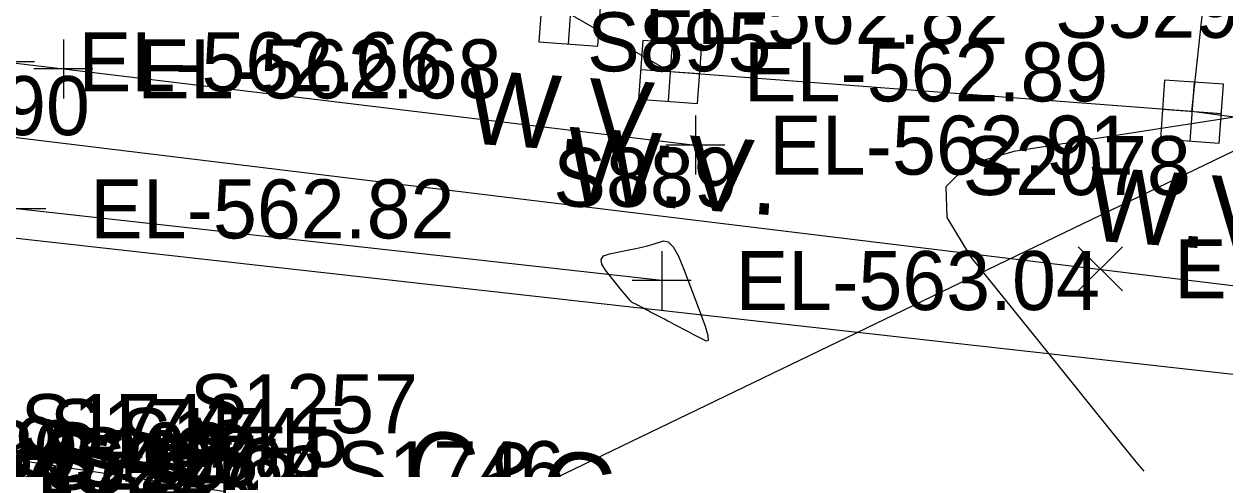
# Model space of a CAD drawing. Extents: x 1724534 to 1727318, y 657156 to 660047.
# Drawn here: x 1725174.7 to 1725256.1, y 658632.2 to 658662.3 of the extents above; entities that cross this region are included whole.
import ezdxf

# ---------------------------------------------------------------- set-up
doc = ezdxf.new("R2010")
doc.units = 0
for name, color, linetype in [('SURVEY - CENTERLINE - Preliminary', 7, 'Continuous'), ('SURVEY - CONTOURS - Intermediate with optional Text', 7, 'Continuous'), ('SURVEY - DRAINAGE - Storm Sewer', 7, 'Continuous'), ('SURVEY - DTM - Breaklines - Points - Elevations', 7, 'Continuous'), ('SURVEY - DTM - Breaklines - Points - Numbers', 7, 'Continuous'), ('SURVEY - TRAFFIC CONTROL - Pavement Marking - Points - Elevations', 7, 'Continuous'), ('SURVEY - TRAFFIC CONTROL - Pavement Marking - Points - Locators', 7, 'Continuous'), ('SURVEY - TRAFFIC CONTROL - Pavement Marking - Points - Numbers', 7, 'Continuous'), ('SURVEY - TRAFFIC CONTROL - Pavement Marking with Text', 7, 'Continuous'), ('SURVEY - TRANSPORTATION - Features - Points - Elevations', 7, 'Continuous'), ('SURVEY - TRANSPORTATION - Features - Points - Numbers', 7, 'Continuous'), ('SURVEY - TRANSPORTATION - Features Text', 7, 'Continuous'), ('SURVEY - TRANSPORTATION - Roads', 7, 'Continuous'), ('SURVEY - TRANSPORTATION - Roads - Points - Numbers', 7, 'Continuous'), ('SURVEY - UTILITIES - Low Wire Crossings', 7, 'Continuous'), ('SURVEY - UTILITIES - Low Wire Crossings - Points - Elevations', 7, 'Continuous'), ('SURVEY - UTILITIES - Low Wire Crossings - Points - Numbers', 7, 'Continuous'), ('SURVEY - UTILITIES - Overhead Wire Crossings', 7, 'Continuous'), ('SURVEY - UTILITIES - Water - Points - Elevations', 7, 'Continuous'), ('SURVEY - UTILITIES - Water - Points - Locators', 7, 'Continuous'), ('SURVEY - UTILITIES - Water - Points - Numbers', 7, 'Continuous'), ('SURVEY - UTILITIES - Water with Text', 7, 'Continuous')]:
    doc.layers.add(name, color=color, linetype=linetype)

msp = doc.modelspace()

# ---------------------------------------------------------------- linework, layer by layer
at = {"layer": 'SURVEY - CENTERLINE - Preliminary'}
msp.add_line((1725165.112, 658655.739), (1725772.853, 658581.708), dxfattribs=at)
msp.add_line((1725165.112, 658655.739), (1725772.853, 658581.708), dxfattribs=at)
at = {"layer": 'SURVEY - CONTOURS - Intermediate with optional Text'}
for points in [[(1725257.895, 658656.17), (1725255.469, 658655.791), (1725252.089, 658655.263), (1725241.801, 658653.661), (1725238.726, 658652.764), (1725237.215, 658651.272), (1725237.269, 658649.186), (1725238.888, 658646.506), (1725245.29, 658638.568), (1725247.424, 658635.925), (1725249.023, 658633.951), (1725250.088, 658632.645), (1725250.618, 658632.008)], [(1725215.725, 658646.999), (1725216.195, 658647.098), (1725216.615, 658647.194), (1725216.984, 658647.287), (1725217.302, 658647.377), (1725218.082, 658647.614), (1725218.389, 658647.557), (1725218.724, 658647.208), (1725219.088, 658646.567), (1725219.48, 658645.634), (1725220.563, 658642.756), (1725220.894, 658641.825), (1725221.074, 658641.189), (1725221.103, 658640.849), (1725220.981, 658640.805), (1725220.455, 658641.081), (1725220.264, 658641.182), (1725220.083, 658641.277), (1725219.914, 658641.365), (1725219.756, 658641.448), (1725219.351, 658641.661), (1725219.202, 658641.739), (1725219.062, 658641.813), (1725218.929, 658641.883), (1725218.804, 658641.948), (1725218.482, 658642.117), (1725218.364, 658642.179), (1725218.251, 658642.239), (1725218.144, 658642.295), (1725218.043, 658642.348), (1725217.781, 658642.486), (1725217.684, 658642.536), (1725217.592, 658642.585), (1725217.504, 658642.631), (1725217.421, 658642.675), (1725217.203, 658642.789), (1725217.123, 658642.831), (1725217.046, 658642.871), (1725216.972, 658642.91), (1725216.902, 658642.947), (1725216.718, 658643.044), (1725216.651, 658643.079), (1725216.586, 658643.113), (1725216.523, 658643.146), (1725216.463, 658643.178), (1725216.306, 658643.26), (1725216.248, 658643.29), (1725216.192, 658643.32), (1725216.139, 658643.348), (1725216.087, 658643.375), (1725215.951, 658643.446), (1725215.861, 658643.526), (1725215.692, 658643.714), (1725215.445, 658644.008), (1725215.119, 658644.409), (1725214.144, 658645.622), (1725213.886, 658646.032), (1725213.844, 658646.354), (1725214.016, 658646.587), (1725214.404, 658646.732), (1725215.725, 658646.999)]]:
    msp.add_lwpolyline(points, dxfattribs=at)
at = {"layer": 'SURVEY - DRAINAGE - Storm Sewer'}
msp.add_lwpolyline([(1725899.594, 658555.371), (1725464.565, 658615.304), (1725129.381, 658652.795)], dxfattribs=at)
at = {"layer": 'SURVEY - TRAFFIC CONTROL - Pavement Marking - Points - Locators'}
for p, q in [((1725177.413, 658661.269), (1725177.413, 658657.269)), ((1725175.442, 658659.747), (1725171.442, 658659.747)), ((1725179.413, 658659.269), (1725175.413, 658659.269)), ((1725220.232, 658656.102), (1725220.232, 658652.102)), ((1725222.232, 658654.102), (1725218.232, 658654.102)), ((1725176.222, 658649.779), (1725172.222, 658649.779)), ((1725217.956, 658646.924), (1725217.956, 658642.924)), ((1725219.956, 658644.924), (1725215.956, 658644.924))]:
    msp.add_line(p, q, dxfattribs=at)
at = {"layer": 'SURVEY - TRAFFIC CONTROL - Pavement Marking with Text'}
for points in [[(1725139.67, 658663.691), (1725173.442, 658659.747), (1725177.413, 658659.269), (1725220.232, 658654.102)], [(1725217.956, 658644.924), (1725174.222, 658649.779), (1725138.302, 658653.904)]]:
    msp.add_lwpolyline(points, dxfattribs=at)
at = {"layer": 'SURVEY - TRANSPORTATION - Roads'}
msp.add_lwpolyline([(1725141.865, 658637.665), (1725195.259, 658629.577), (1725266.454, 658618.825), (1725280.298, 658616.735), (1725282.277, 658616.45), (1725304.066, 658613.404), (1725306.05, 658613.154), (1725331.867, 658610.059), (1725333.852, 658609.816), (1725355.673, 658607.015), (1725389.419, 658602.863), (1725393.39, 658602.389), (1725395.376, 658602.145), (1725397.115, 658601.908), (1725399.346, 658601.658), (1725421.182, 658598.991), (1725423.165, 658598.737), (1725435.064, 658597.189), (1725446.969, 658595.689), (1725460.854, 658593.916), (1725508.47, 658587.877)], dxfattribs=at)
at = {"layer": 'SURVEY - UTILITIES - Low Wire Crossings'}
for p, q in [((1725246.17, 658647.217), (1725249.17, 658644.217)), ((1725249.17, 658647.217), (1725246.17, 658644.217)), ((1725247.67, 658645.717), (1725247.67, 658645.717))]:
    msp.add_line(p, q, dxfattribs=at)
at = {"layer": 'SURVEY - UTILITIES - Overhead Wire Crossings'}
msp.add_line((1725186.152, 658619.681), (1725320.87, 658684.66), dxfattribs=at)
at = {"layer": 'SURVEY - UTILITIES - Water - Points - Locators'}
for p, q in [((1725211.904, 658664.951), (1725211.62, 658660.961)), ((1725218.668, 658661.061), (1725218.384, 658657.071)), ((1725220.521, 658658.924), (1725216.531, 658659.208)), ((1725254.025, 658658.37), (1725253.741, 658654.38)), ((1725255.878, 658656.233), (1725251.888, 658656.517))]:
    msp.add_line(p, q, dxfattribs=at)
at = {"layer": 'SURVEY - UTILITIES - Water with Text'}
for p, q in [((1725253.883, 658656.375), (1725256.369, 658679.664)), ((1725218.526, 658659.066), (1725218.526, 658659.066)), ((1725253.883, 658656.375), (1725253.883, 658656.375))]:
    msp.add_line(p, q, dxfattribs=at)
for points in [[(1725218.526, 658659.066), (1725211.762, 658662.956), (1725214.536, 658685.506)], [(1725209.909, 658665.093), (1725209.625, 658661.103), (1725213.615, 658660.819), (1725213.899, 658664.809), (1725209.909, 658665.093)], [(1725216.673, 658661.203), (1725216.389, 658657.213), (1725220.379, 658656.929), (1725220.663, 658660.919), (1725216.673, 658661.203)], [(1725380.522, 658660.104), (1725373.294, 658640.406), (1725253.883, 658656.375), (1725218.526, 658659.066)], [(1725252.03, 658658.512), (1725251.746, 658654.522), (1725255.736, 658654.238), (1725256.02, 658658.228), (1725252.03, 658658.512)]]:
    msp.add_lwpolyline(points, dxfattribs=at)

# ---------------------------------------------------------------- texts
at = {"layer": 'SURVEY - DTM - Breaklines - Points - Elevations'}
for s, p in [('EL-562.35', (1725152.063, 658629.188)), ('EL-562.30', (1725153.318, 658628.947))]:
    msp.add_text(s, height=4, dxfattribs=at).set_placement(p)
at = {"layer": 'SURVEY - DTM - Breaklines - Points - Numbers'}
for s, p in [('S226', (1725175.983, 658630.739)), ('S227', (1725178.065, 658630.407)), ('S228', (1725182.703, 658629.71))]:
    msp.add_text(s, height=4, dxfattribs=at).set_placement(p)
at = {"layer": 'SURVEY - TRAFFIC CONTROL - Pavement Marking - Points - Elevations'}
for s, p in [('EL-562.66', (1725178.442, 658657.747)), ('EL-562.68', (1725182.413, 658657.269)), ('EL-562.91', (1725225.232, 658652.102)), ('EL-562.82', (1725179.222, 658647.779)), ('EL-563.04', (1725222.956, 658642.924))]:
    msp.add_text(s, height=4, dxfattribs=at).set_placement(p)
at = {"layer": 'SURVEY - TRAFFIC CONTROL - Pavement Marking - Points - Numbers'}
for s, p in [('S895', (1725212.896, 658659.102)), ('S890', (1725166.713, 658654.779)), ('S889', (1725210.604, 658649.924))]:
    msp.add_text(s, height=4, dxfattribs=at).set_placement(p)
at = {"layer": 'SURVEY - TRANSPORTATION - Features - Points - Elevations'}
for s, p in [('EL-562.29', (1725152.428, 658631.672)), ('EL-562.30', (1725153.683, 658631.431)), ('EL-562.13', (1725152.144, 658629.743)), ('EL-562.14', (1725153.399, 658629.502)), ('EL-562.38', (1725168.523, 658629.234))]:
    msp.add_text(s, height=4, dxfattribs=at).set_placement(p)
at = {"layer": 'SURVEY - TRANSPORTATION - Features - Points - Numbers'}
for s, p in [('S1743', (1725174.506, 658633.222)), ('S1744', (1725176.479, 658632.891)), ('S1745', (1725181.177, 658632.283)), ('S462', (1725176.174, 658631.293)), ('S463', (1725178.147, 658630.962)), ('S464', (1725182.832, 658630.264)), ('S1746', (1725195.899, 658630.034))]:
    msp.add_text(s, height=4, dxfattribs=at).set_placement(p)
at = {"layer": 'SURVEY - TRANSPORTATION - Features Text'}
msp.add_text('C&G', height=5, rotation=351.52606, dxfattribs=at).set_placement((1725200.253, 658630.034))
at = {"layer": 'SURVEY - TRANSPORTATION - Roads - Points - Numbers'}
msp.add_text('S1257', height=4, dxfattribs=at).set_placement((1725185.971, 658634.577))
at = {"layer": 'SURVEY - UTILITIES - Low Wire Crossings - Points - Elevations'}
msp.add_text('EL-602.69', height=4, dxfattribs=at).set_placement((1725252.67, 658643.717))
at = {"layer": 'SURVEY - UTILITIES - Low Wire Crossings - Points - Numbers'}
msp.add_text('S2078', height=4, dxfattribs=at).set_placement((1725238.335, 658650.717))
at = {"layer": 'SURVEY - UTILITIES - Water - Points - Elevations'}
for s, p in [('EL-562.82', (1725216.762, 658660.956)), ('EL-562.89', (1725223.526, 658657.066))]:
    msp.add_text(s, height=4, dxfattribs=at).set_placement(p)
at = {"layer": 'SURVEY - UTILITIES - Water - Points - Numbers'}
msp.add_text('S5294', height=4, dxfattribs=at).set_placement((1725244.595, 658661.375))
at = {"layer": 'SURVEY - UTILITIES - Water with Text'}
for p in [(1725204.574, 658654.246), (1725211.338, 658650.356), (1725246.695, 658647.665)]:
    msp.add_text('W.V.', height=5.0001, rotation=355.91819, dxfattribs=at).set_placement(p)

doc.saveas('drawing.dxf')
